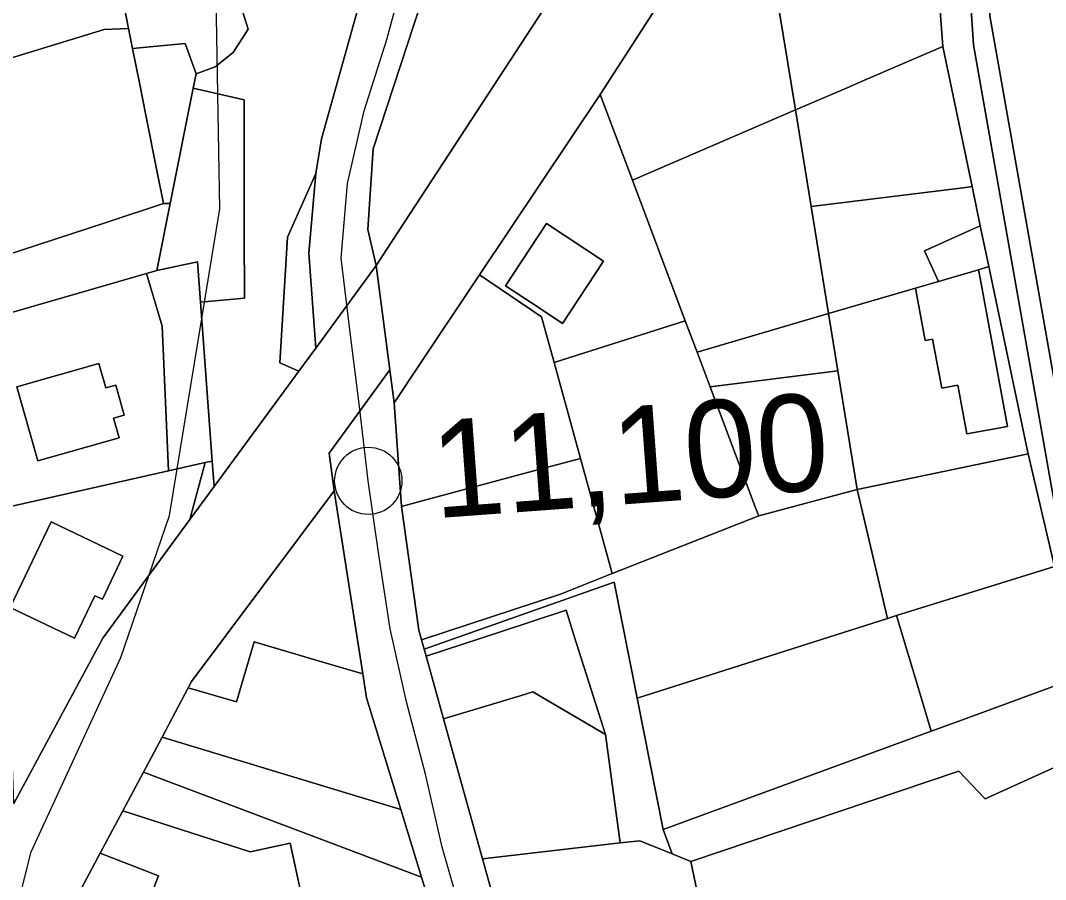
# Model space of a CAD drawing. Extents: x -510989 to -501240, y -1184665 to -1176098.
# Drawn here: x -509563.3 to -509426.3, y -1179746.7 to -1179631.8 of the extents above; entities that cross this region are included whole.
import ezdxf

# ---------------------------------------------------------------- set-up
doc = ezdxf.new("R2010")
doc.units = 0
for name, color, linetype in [('orna_puda', 7, 'Continuous'), ('ostatni_plocha_x_manipulacni_plocha', 7, 'Continuous'), ('ostatni_plocha_x_neplodna_puda', 7, 'Continuous'), ('ostatni_plocha_x_ostatni_komunikace', 7, 'Continuous'), ('ostatni_plocha_x_silnice', 7, 'Continuous'), ('ostatni_plocha_x_sportoviste_a_rekr_plocha', 7, 'Continuous'), ('trasovani_toku', 7, 'Continuous'), ('trvaly_travni_porost', 7, 'Continuous'), ('vodni_plocha_x_vodni_tok_v_koryte_umelem', 7, 'Continuous'), ('vrstevnice_02', 7, 'Continuous'), ('zahrada', 7, 'Continuous'), ('zastavena_plocha_a_nadvori', 7, 'Continuous')]:
    doc.layers.add(name, color=color, linetype=linetype)

msp = doc.modelspace()

# ---------------------------------------------------------------- linework, layer by layer
at = {"layer": 'orna_puda'}
for points in [[(-509559.14, -1179601.9), (-509546.23, -1179598.02), (-509539.31, -1179612.57), (-509532.87, -1179633), (-509534.88, -1179636.13), (-509537.31, -1179638.05), (-509539.84, -1179638.96), (-509541.29, -1179634.93), (-509548.34, -1179635.59), (-509548.87, -1179632.92), (-509549.98, -1179627.33), (-509550.33, -1179622.85), (-509554.87, -1179614.83), (-509556.78, -1179605.36)], [(-509559.14, -1179601.9), (-509556.78, -1179605.36), (-509554.87, -1179614.83), (-509550.33, -1179622.85), (-509549.98, -1179627.33), (-509548.87, -1179632.92), (-509552.15, -1179633.05), (-509570.24, -1179638.57), (-509572.45, -1179639.24), (-509579.56, -1179608.03)], [(-509566.73, -1179671.5), (-509546.47, -1179665.67), (-509544.4, -1179672.71), (-509543.55, -1179692.05), (-509565.65, -1179697.05), (-509566.2, -1179684.13)], [(-509552.85, -1179677.69), (-509563.82, -1179680.81), (-509561.01, -1179690.71), (-509550.13, -1179687.62), (-509550.88, -1179685), (-509549.45, -1179684.59), (-509550.59, -1179680.57), (-509551.93, -1179680.95)], [(-509538.63, -1179690.94), (-509537.68, -1179690.73), (-509537.43, -1179694.14), (-509540.67, -1179698.57)], [(-509480.53, -1179741.5), (-509476.2, -1179743.27), (-509473.71, -1179744.29), (-509464.68, -1179787.36), (-509446.31, -1179838.46), (-509451.84, -1179841.02), (-509459.71, -1179845.32), (-509460.71, -1179845.86), (-509470.06, -1179833.07), (-509480.74, -1179811.12), (-509486.95, -1179796.31), (-509501.54, -1179743.91), (-509483.14, -1179741.8)]]:
    msp.add_lwpolyline(points, close=True, dxfattribs=at)
at = {"layer": 'ostatni_plocha_x_manipulacni_plocha'}
for points in [[(-509541.29, -1179634.93), (-509539.84, -1179638.96), (-509540.22, -1179640.89), (-509543.32, -1179656.32), (-509544.22, -1179656.32), (-509545.06, -1179652.13), (-509546.58, -1179644.47), (-509547.39, -1179640.4), (-509548.34, -1179635.59)], [(-509455.27, -1179671.02), (-509454.02, -1179678.66), (-509471.1, -1179680.83), (-509472.85, -1179676.18)]]:
    msp.add_lwpolyline(points, close=True, dxfattribs=at)
at = {"layer": 'ostatni_plocha_x_neplodna_puda'}
msp.add_lwpolyline([(-509431.6, -1179557.23), (-509426.15, -1179555.85), (-509425.73, -1179580.37), (-509422.43, -1179626.45), (-509424.86, -1179626.87), (-509423.03, -1179633.15), (-509416.44, -1179664.15), (-509412.44, -1179695.54), (-509408.18, -1179715.63), (-509408.79, -1179715.79), (-509409.25, -1179715.13), (-509422.11, -1179696.76), (-509433.73, -1179631.19), (-509437.92, -1179563.59), (-509430.36, -1179549.48)], close=True, dxfattribs=at)
at = {"layer": 'ostatni_plocha_x_ostatni_komunikace'}
for points in [[(-509437.92, -1179563.59), (-509433.73, -1179631.19), (-509422.11, -1179696.76), (-509409.25, -1179715.13), (-509409.73, -1179720.36), (-509413.12, -1179716.44), (-509424.7, -1179698.52), (-509435.87, -1179635.07), (-509440.34, -1179568.1)], [(-509523.85, -1179652.27), (-509524.76, -1179662.93), (-509523.85, -1179675.63), (-509526.12, -1179678.72), (-509528.63, -1179677.59), (-509527.63, -1179660.8)], [(-509499.41, -1179713.64), (-509509.1, -1179716.8), (-509509.35, -1179715.89), (-509483.96, -1179706.94), (-509480.88, -1179722.45), (-509477.4, -1179740), (-509476.2, -1179743.27), (-509480.53, -1179741.5), (-509483.14, -1179741.8), (-509485.11, -1179727.31), (-509489.27, -1179714.15), (-509490.36, -1179710.69)]]:
    msp.add_lwpolyline(points, close=True, dxfattribs=at)
for points in [[(-509425.07, -1179704.85), (-509428.6, -1179689.77), (-509428.63, -1179689.61), (-509433.84, -1179664.74), (-509434.99, -1179659.28), (-509436.08, -1179654.04), (-509440, -1179635.31), (-509441.14, -1179619.79), (-509443.63, -1179585.76), (-509450.4, -1179586.86), (-509440.34, -1179568.1), (-509435.87, -1179635.07), (-509424.7, -1179698.52)], [(-509515.06, -1179618.97), (-509523.09, -1179647.66), (-509523.85, -1179652.27), (-509527.63, -1179660.8), (-509528.63, -1179677.59), (-509526.12, -1179678.72), (-509534.21, -1179689.76), (-509537.43, -1179694.14), (-509537.68, -1179690.73), (-509539.27, -1179669.51), (-509533.39, -1179668.94), (-509533.41, -1179660.08), (-509533.44, -1179642.45), (-509540.22, -1179640.89), (-509539.84, -1179638.96), (-509537.31, -1179638.05), (-509534.88, -1179636.13), (-509532.87, -1179633), (-509539.31, -1179612.57)], [(-509415.75, -1179727.46), (-509434.32, -1179735.89), (-509437.87, -1179732.2), (-509473.71, -1179744.29), (-509476.2, -1179743.27), (-509477.4, -1179740), (-509441.54, -1179726.86), (-509437.35, -1179725.32), (-509418.8, -1179718.53)]]:
    msp.add_lwpolyline(points, dxfattribs=at)
at = {"layer": 'ostatni_plocha_x_silnice'}
for points in [[(-509465.23, -1179609.84), (-509485.81, -1179641.73), (-509501.93, -1179665.85), (-509509.91, -1179677.8), (-509513.34, -1179682.94), (-509513.92, -1179678.56), (-509515.75, -1179664.59), (-509479.16, -1179608.58)], [(-509564.2, -1179736.53), (-509552.3, -1179714.42), (-509540.67, -1179698.57), (-509537.43, -1179694.14), (-509534.21, -1179689.76), (-509526.12, -1179678.72), (-509523.85, -1179675.63), (-509515.75, -1179664.59), (-509513.92, -1179678.56), (-509522.05, -1179689.69), (-509521.4, -1179694.72), (-509540.45, -1179720.21), (-509540.89, -1179721.04), (-509544.4, -1179727.63), (-509546.9, -1179732.33), (-509549.65, -1179737.49), (-509552.66, -1179743.14), (-509555.91, -1179749.25)]]:
    msp.add_lwpolyline(points, dxfattribs=at)
at = {"layer": 'ostatni_plocha_x_sportoviste_a_rekr_plocha'}
msp.add_lwpolyline([(-509414.56, -1179729.99), (-509412.04, -1179735.34), (-509407.79, -1179744.35), (-509400.37, -1179760.1), (-509392.82, -1179776.12), (-509360.28, -1179845.17), (-509392.72, -1179864.7), (-509422.95, -1179882.91), (-509424.41, -1179883.79), (-509434.17, -1179876.61), (-509450.96, -1179859.19), (-509460.71, -1179845.86), (-509459.71, -1179845.32), (-509451.84, -1179841.02), (-509443.46, -1179859.06), (-509437.94, -1179856.49), (-509446.31, -1179838.46), (-509464.68, -1179787.36), (-509473.71, -1179744.29), (-509437.87, -1179732.2), (-509434.32, -1179735.89), (-509415.75, -1179727.46)], close=True, dxfattribs=at)
at = {"layer": 'trasovani_toku'}
for p, q in [((-509514.36, -1179634.36), (-509511.76, -1179624.7)), ((-509517.36, -1179643.89), (-509514.36, -1179634.36)), ((-509519.6, -1179653.64), (-509517.36, -1179643.89)), ((-509520.45, -1179663.61), (-509519.6, -1179653.64)), ((-509519.23, -1179673.53), (-509520.45, -1179663.61)), ((-509518, -1179683.46), (-509519.23, -1179673.53)), ((-509516.82, -1179693.38), (-509518, -1179683.46)), ((-509515.42, -1179703.29), (-509516.82, -1179693.38)), ((-509513.88, -1179713.17), (-509515.42, -1179703.29)), ((-509511.72, -1179722.93), (-509513.88, -1179713.17)), ((-509509.18, -1179732.6), (-509511.72, -1179722.93)), ((-509506.94, -1179742.35), (-509509.18, -1179732.6)), ((-509504.18, -1179751.96), (-509506.94, -1179742.35))]:
    msp.add_line(p, q, dxfattribs=at)
msp.add_circle((-509516.82, -1179693.38), 4.5, dxfattribs=at)
at = {"layer": 'trvaly_travni_porost'}
msp.add_lwpolyline([(-509545.12, -1179665.28), (-509539.67, -1179664.12), (-509539.27, -1179669.51), (-509537.68, -1179690.73), (-509538.63, -1179690.94), (-509543.55, -1179692.05), (-509544.4, -1179672.71), (-509546.47, -1179665.67)], close=True, dxfattribs=at)
at = {"layer": 'vodni_plocha_x_vodni_tok_v_koryte_umelem'}
for points in [[(-509509.79, -1179629.55), (-509516.16, -1179648.98), (-509516.89, -1179659.78), (-509515.75, -1179664.59), (-509523.85, -1179675.63), (-509524.76, -1179662.93), (-509523.85, -1179652.27), (-509523.09, -1179647.66), (-509515.06, -1179618.97)], [(-509507.62, -1179753.22), (-509509.72, -1179746.36), (-509512.49, -1179737.31), (-509517.06, -1179722.41), (-509517.57, -1179719.17), (-509521.4, -1179694.72), (-509522.05, -1179689.69), (-509513.92, -1179678.56), (-509513.34, -1179682.94), (-509512.4, -1179696.8), (-509510.05, -1179713.36), (-509509.7, -1179714.64), (-509509.35, -1179715.89), (-509509.1, -1179716.8), (-509506.76, -1179725.2), (-509501.54, -1179743.91), (-509486.95, -1179796.31)]]:
    msp.add_lwpolyline(points, dxfattribs=at)
at = {"layer": 'vrstevnice_02'}
msp.add_lwpolyline([(-509566.5, -1179761), (-509561.91, -1179743), (-509549.91, -1179717), (-509543.41, -1179698), (-509536.69, -1179657), (-509537.41, -1179616), (-509528.81, -1179613), (-509528.31, -1179607), (-509529.81, -1179591)], dxfattribs=at)
at = {"layer": 'zahrada'}
for points in [[(-509508.7, -1179603.55), (-509485.72, -1179604.49), (-509479.04, -1179608.39), (-509479.16, -1179608.58), (-509515.75, -1179664.59), (-509516.89, -1179659.78), (-509516.16, -1179648.98), (-509509.79, -1179629.55), (-509508.15, -1179610.29)], [(-509465.23, -1179609.84), (-509462.37, -1179627.4), (-509461.82, -1179630.75), (-509459.7, -1179643.79), (-509481.51, -1179653.17), (-509485.81, -1179641.73)], [(-509453.82, -1179621.18), (-509441.14, -1179619.79), (-509440, -1179635.31), (-509450.46, -1179639.81), (-509452.79, -1179640.82), (-509459.7, -1179643.79), (-509461.82, -1179630.75), (-509453.31, -1179629.25)], [(-509533.44, -1179642.45), (-509533.41, -1179660.08), (-509533.39, -1179668.94), (-509539.27, -1179669.51), (-509539.67, -1179664.12), (-509545.12, -1179665.28), (-509543.32, -1179656.32), (-509540.22, -1179640.89)], [(-509481.51, -1179653.17), (-509474.43, -1179671.98), (-509491.95, -1179677.58), (-509493.64, -1179671.45), (-509501.93, -1179665.85), (-509485.81, -1179641.73)], [(-509481.51, -1179653.17), (-509459.7, -1179643.79), (-509457.6, -1179656.71), (-509455.27, -1179671.02), (-509472.85, -1179676.18), (-509474.43, -1179671.98)], [(-509437.27, -1179654.19), (-509436.08, -1179654.04), (-509434.99, -1179659.28), (-509436.22, -1179659.83), (-509442.43, -1179662.61), (-509440.59, -1179666.72), (-509443.64, -1179667.61), (-509455.27, -1179671.02), (-509457.6, -1179656.71)], [(-509544.22, -1179656.32), (-509543.32, -1179656.32), (-509545.12, -1179665.28), (-509546.47, -1179665.67), (-509566.73, -1179671.5), (-509567.86, -1179664.07), (-509551.88, -1179658.83)], [(-509485.35, -1179664), (-509492.97, -1179658.97), (-509498.47, -1179667.29), (-509493.97, -1179670.27), (-509490.85, -1179672.33)], [(-509435.23, -1179665.15), (-509433.84, -1179664.74), (-509428.63, -1179689.61), (-509428.6, -1179689.77), (-509429.84, -1179690.03), (-509434.57, -1179691.02), (-509451.43, -1179694.55), (-509454.02, -1179678.66), (-509455.27, -1179671.02), (-509443.64, -1179667.61), (-509442.34, -1179674.62), (-509441.36, -1179674.44), (-509440.14, -1179681.01), (-509437.98, -1179680.61), (-509436.78, -1179687.1), (-509431.35, -1179686.1), (-509433.77, -1179673.04), (-509435.02, -1179666.3)], [(-509472.85, -1179676.18), (-509471.1, -1179680.83), (-509465.03, -1179696.98), (-509464.62, -1179698.06), (-509484.19, -1179705.79), (-509484.6, -1179704.31), (-509488.43, -1179690.38), (-509489.46, -1179686.65), (-509491.95, -1179677.58), (-509474.43, -1179671.98)], [(-509471.1, -1179680.83), (-509454.02, -1179678.66), (-509451.43, -1179694.55), (-509464.62, -1179698.06), (-509465.03, -1179696.98)], [(-509543.55, -1179692.05), (-509538.63, -1179690.94), (-509540.67, -1179698.57), (-509552.3, -1179714.42), (-509564.2, -1179736.53), (-509565.65, -1179697.05)], [(-509495.36, -1179692.24), (-509488.43, -1179690.38), (-509484.6, -1179704.31), (-509484.19, -1179705.79), (-509491.1, -1179708.52), (-509509.7, -1179714.64), (-509510.05, -1179713.36), (-509512.4, -1179696.8), (-509508.95, -1179695.88)], [(-509522.88, -1179717.61), (-509532.09, -1179714.9), (-509534.46, -1179722.94), (-509540.89, -1179721.04), (-509540.45, -1179720.21), (-509521.4, -1179694.72), (-509517.57, -1179719.17)], [(-509451.43, -1179694.55), (-509447.39, -1179711.77), (-509480.88, -1179722.45), (-509483.96, -1179706.94), (-509509.35, -1179715.89), (-509509.7, -1179714.64), (-509491.1, -1179708.52), (-509484.19, -1179705.79), (-509464.62, -1179698.06)], [(-509549.63, -1179703.45), (-509559.23, -1179698.87), (-509564.7, -1179710.32), (-509556.09, -1179714.43), (-509553.37, -1179708.74), (-509552.38, -1179709.22)], [(-509447.39, -1179711.77), (-509446.2, -1179711.4), (-509443.03, -1179721.92), (-509441.54, -1179726.86), (-509477.4, -1179740), (-509480.88, -1179722.45)], [(-509494.8, -1179721.61), (-509485.11, -1179727.31), (-509483.14, -1179741.8), (-509501.54, -1179743.91), (-509506.76, -1179725.2), (-509496.5, -1179722.12)], [(-509546.9, -1179732.33), (-509544.4, -1179727.63), (-509512.49, -1179737.31), (-509509.72, -1179746.36)], [(-509549.65, -1179737.49), (-509546.9, -1179732.33), (-509509.72, -1179746.36), (-509507.62, -1179753.22), (-509520.76, -1179756.07), (-509541.54, -1179760.6), (-509539.87, -1179757.83), (-509530.04, -1179755.72), (-509530.99, -1179751.28), (-509531.31, -1179749.77), (-509525.82, -1179748.59), (-509527.27, -1179741.84), (-509532.63, -1179742.99)], [(-509544.86, -1179746.21), (-509548.36, -1179755.11), (-509539.87, -1179757.83), (-509541.54, -1179760.6), (-509554.68, -1179763.46), (-509557.49, -1179764.07), (-509555.91, -1179749.25), (-509552.66, -1179743.14)]]:
    msp.add_lwpolyline(points, close=True, dxfattribs=at)
at = {"layer": 'zastavena_plocha_a_nadvori'}
for points in [[(-509552.15, -1179633.05), (-509548.87, -1179632.92), (-509548.34, -1179635.59), (-509547.39, -1179640.4), (-509546.58, -1179644.47), (-509545.06, -1179652.13), (-509544.22, -1179656.32), (-509551.88, -1179658.83), (-509567.86, -1179664.07), (-509569.6, -1179656.29), (-509569.38, -1179644.52), (-509570.06, -1179639.82), (-509570.24, -1179638.57)], [(-509450.46, -1179639.81), (-509440, -1179635.31), (-509436.08, -1179654.04), (-509437.27, -1179654.19), (-509457.6, -1179656.71), (-509459.7, -1179643.79), (-509452.79, -1179640.82)], [(-509485.35, -1179664), (-509490.85, -1179672.33), (-509493.97, -1179670.27), (-509498.47, -1179667.29), (-509492.97, -1179658.97)], [(-509436.22, -1179659.83), (-509434.99, -1179659.28), (-509433.84, -1179664.74), (-509435.23, -1179665.15), (-509440.59, -1179666.72), (-509442.43, -1179662.61)], [(-509435.23, -1179665.15), (-509435.02, -1179666.3), (-509433.77, -1179673.04), (-509431.35, -1179686.1), (-509436.78, -1179687.1), (-509437.98, -1179680.61), (-509440.14, -1179681.01), (-509441.36, -1179674.44), (-509442.34, -1179674.62), (-509443.64, -1179667.61), (-509440.59, -1179666.72)], [(-509501.93, -1179665.85), (-509493.64, -1179671.45), (-509491.95, -1179677.58), (-509489.46, -1179686.65), (-509488.43, -1179690.38), (-509495.36, -1179692.24), (-509508.95, -1179695.88), (-509512.4, -1179696.8), (-509513.34, -1179682.94), (-509509.91, -1179677.8)], [(-509552.85, -1179677.69), (-509551.93, -1179680.95), (-509550.59, -1179680.57), (-509549.45, -1179684.59), (-509550.88, -1179685), (-509550.13, -1179687.62), (-509561.01, -1179690.71), (-509563.82, -1179680.81)], [(-509429.84, -1179690.03), (-509428.6, -1179689.77), (-509425.07, -1179704.85), (-509446.2, -1179711.4), (-509447.39, -1179711.77), (-509451.43, -1179694.55), (-509434.57, -1179691.02)], [(-509549.63, -1179703.45), (-509552.38, -1179709.22), (-509553.37, -1179708.74), (-509556.09, -1179714.43), (-509564.7, -1179710.32), (-509559.23, -1179698.87)], [(-509446.2, -1179711.4), (-509425.07, -1179704.85), (-509418.8, -1179718.53), (-509437.35, -1179725.32), (-509441.54, -1179726.86), (-509443.03, -1179721.92)], [(-509499.41, -1179713.64), (-509490.36, -1179710.69), (-509489.27, -1179714.15), (-509485.11, -1179727.31), (-509494.8, -1179721.61), (-509496.5, -1179722.12), (-509506.76, -1179725.2), (-509509.1, -1179716.8)], [(-509522.88, -1179717.61), (-509517.57, -1179719.17), (-509517.06, -1179722.41), (-509512.49, -1179737.31), (-509544.4, -1179727.63), (-509540.89, -1179721.04), (-509534.46, -1179722.94), (-509532.09, -1179714.9)], [(-509532.63, -1179742.99), (-509527.27, -1179741.84), (-509525.82, -1179748.59), (-509531.31, -1179749.77), (-509530.99, -1179751.28), (-509530.04, -1179755.72), (-509539.87, -1179757.83), (-509548.36, -1179755.11), (-509544.86, -1179746.21), (-509552.66, -1179743.14), (-509549.65, -1179737.49)]]:
    msp.add_lwpolyline(points, close=True, dxfattribs=at)

# ---------------------------------------------------------------- texts
at = {"layer": 'trasovani_toku'}
msp.add_text('11,100', height=13, rotation=4.2159, dxfattribs=at).set_placement((-509507.88, -1179698.39))

doc.saveas('drawing.dxf')
